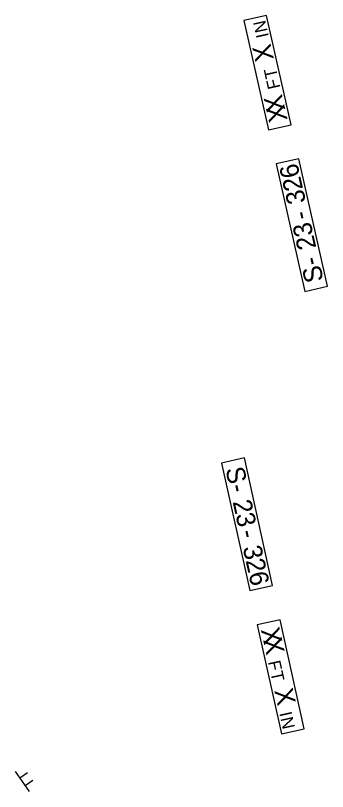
# Model space of a CAD drawing. Extents: x 1581789 to 1622364, y 1043167 to 1103486.
# Drawn here: x 1604421.9 to 1604555.6, y 1089257.1 to 1089589.8 of the extents above; entities that cross this region are included whole.
import ezdxf

# ---------------------------------------------------------------- set-up
doc = ezdxf.new("R2010")
doc.units = 0
doc.layers.add('RD_PD_ALT1_TX', color=7, linetype='Continuous')
doc.layers.add('RD_PD_PaveDit', color=7, linetype='Continuous')

msp = doc.modelspace()

# ---------------------------------------------------------------- linework, layer by layer
at = {"layer": 'RD_PD_ALT1_TX'}
for points in [[(1604540, 1089543.01), (1604529.47, 1089589.84), (1604519.72, 1089587.64), (1604530.25, 1089540.81), (1604540, 1089543.01), (1604540, 1089543.01)], [(1604525.51, 1089328.62), (1604535.85, 1089281.75), (1604545.61, 1089283.9), (1604535.27, 1089330.77), (1604525.51, 1089328.62), (1604525.51, 1089328.62)]]:
    msp.add_lwpolyline(points, dxfattribs=at)
at = {"layer": 'RD_PD_PaveDit'}
for p, q in [((1604427.84, 1089257.1), (1604421.85, 1089265.64)), ((1604423.74, 1089262.95), (1604427.01, 1089265.24)), ((1604426.05, 1089259.66), (1604429.31, 1089261.95))]:
    msp.add_line(p, q, dxfattribs=at)
for points in [[(1604555.58, 1089473.74), (1604543.3, 1089528.37), (1604533.54, 1089526.18), (1604545.83, 1089471.54), (1604555.58, 1089473.74), (1604555.58, 1089473.74)], [(1604510.21, 1089397.95), (1604522.28, 1089343.27), (1604532.04, 1089345.42), (1604519.98, 1089400.11), (1604510.21, 1089397.95), (1604510.21, 1089397.95)]]:
    msp.add_lwpolyline(points, dxfattribs=at)

# ---------------------------------------------------------------- texts
at = {"layer": 'RD_PD_ALT1_TX'}
for s, height, rotation, p in [('N', 5.33, 102.6752, (1604529.95, 1089583.13)), ('I', 5.33, 102.6752, (1604530.46, 1089580.9)), ('X', 8, 102.6752, (1604532.64, 1089571.18)), ('T', 5.33, 102.6752, (1604534.38, 1089563.46)), ('F', 5.33, 102.6752, (1604535.4, 1089558.92)), ('X', 8, 102.6752, (1604537.53, 1089549.45)), ('X', 8, 102.6752, (1604538.5, 1089545.12)), ('X', 8, 282.441, (1604527, 1089326.5)), ('X', 8, 282.441, (1604527.96, 1089322.16)), ('F', 5.33, 282.441, (1604530.05, 1089312.68)), ('T', 5.33, 282.441, (1604531.05, 1089308.14)), ('X', 8, 282.441, (1604532.76, 1089300.41)), ('I', 5.33, 282.441, (1604534.9, 1089290.69)), ('N', 5.33, 282.441, (1604535.39, 1089288.45))]:
    msp.add_text(s, height=height, rotation=rotation, dxfattribs=at).set_placement(p)
at = {"layer": 'RD_PD_PaveDit'}
for s, rotation, p in [('6', 102.6752, (1604543.9, 1089521.1)), ('2', 102.6752, (1604545.16, 1089515.52)), ('3', 102.6752, (1604546.42, 1089509.93)), ('-', 102.6752, (1604547.95, 1089503.1)), ('3', 102.6752, (1604549.57, 1089495.91)), ('2', 102.6752, (1604550.83, 1089490.32)), ('-', 102.6752, (1604552.36, 1089483.49)), ('S', 102.6752, (1604553.98, 1089476.29)), ('S', 282.441, (1604511.8, 1089395.39)), ('-', 282.441, (1604513.39, 1089388.18)), ('2', 282.441, (1604514.9, 1089381.35)), ('3', 282.441, (1604516.13, 1089375.76)), ('-', 282.441, (1604517.72, 1089368.56)), ('3', 282.441, (1604519.23, 1089361.72)), ('2', 282.441, (1604520.46, 1089356.13)), ('6', 282.441, (1604521.7, 1089350.54))]:
    msp.add_text(s, height=8, rotation=rotation, dxfattribs=at).set_placement(p)

doc.saveas('drawing.dxf')
